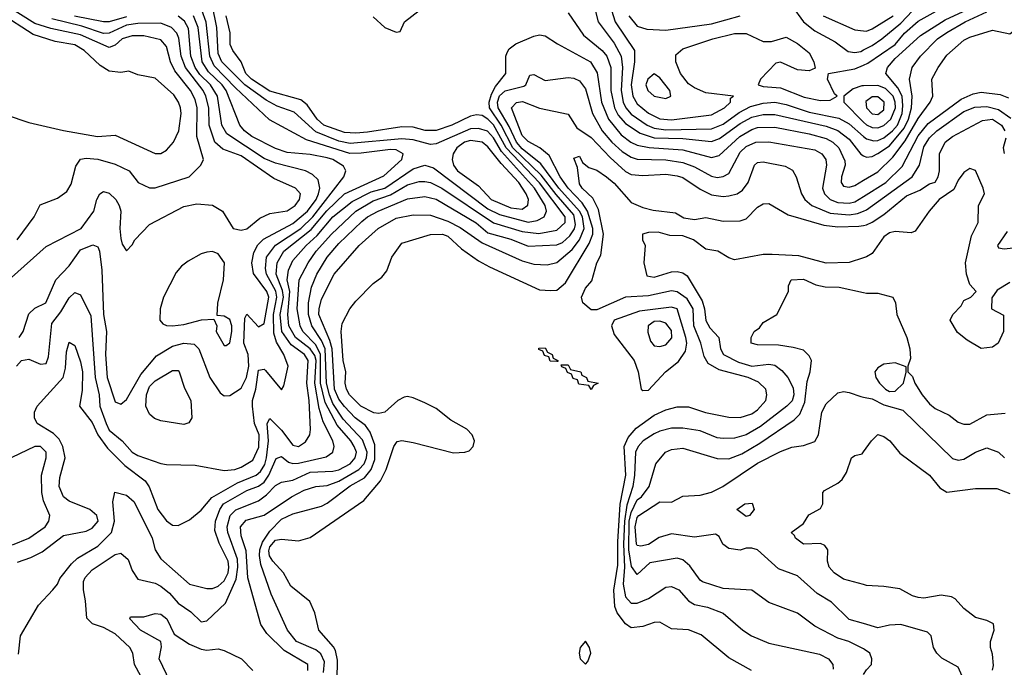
# Model space of a CAD drawing. Header units: inches. Extents: x 1793389 to 1900389, y 320802 to 470796.
# Tile 280 of 656: x 1837058 to 1840491, y 401601 to 403857. Entities that reach past the tile are written whole.
import ezdxf

# ---------------------------------------------------------------- set-up
doc = ezdxf.new("R2010")
doc.units = ezdxf.units.IN
doc.header["$MEASUREMENT"] = 0
doc.layers.add('B8430', color=7, linetype='Continuous')
doc.layers.add('B8440', color=7, linetype='Continuous')

msp = doc.modelspace()

# ---------------------------------------------------------------- linework, layer by layer
at = {"layer": 'B8430', "color": 2}
for points, elevation in [([(1837049.4, 403090), (1837108.7, 403170), (1837128.7, 403211.3), (1837190, 403234.9), (1837221.7, 403258.3), (1837236.6, 403283.4), (1837253.4, 403346.6), (1837269.6, 403370.4), (1837290, 403374.9), (1837330, 403370.4), (1837390, 403353), (1837438.8, 403330), (1837471, 403290), (1837510, 403270.6), (1837530, 403270.6), (1837649, 403310), (1837689.3, 403350), (1837698, 403370), (1837674.7, 403450), (1837676.1, 403550), (1837670, 403579.3), (1837653.5, 403610), (1837599.1, 403679.1), (1837584, 403710), (1837570, 403764), (1837550, 403787), (1837490, 403800.5), (1837450, 403801.1), (1837415.5, 403790), (1837390, 403767.8), (1837370, 403759.7), (1837270, 403804.4), (1837166.3, 403826.3), (1837110, 403843.8), (1837010, 403906.3)], 274), ([(1837050, 401966.4), (1837096.6, 401983.4), (1837136.6, 402003.4), (1837210, 402059.5), (1837290, 402074.9), (1837310, 402085.5), (1837331.5, 402110), (1837326.6, 402130), (1837302.7, 402150), (1837230, 402179.7), (1837210, 402195.1), (1837195.8, 402230), (1837198, 402262), (1837216.3, 402330), (1837208.2, 402370), (1837195.2, 402395.2), (1837175.8, 402415.8), (1837119, 402450), (1837109.2, 402470), (1837109.2, 402490), (1837119, 402510), (1837209.5, 402610), (1837216.9, 402643.1), (1837220.7, 402699.3), (1837230, 402733.4), (1837250, 402722), (1837270, 402664.7), (1837276.5, 402630), (1837275.2, 402564.8), (1837266, 402510), (1837310, 402453), (1837330.2, 402410.2), (1837364.2, 402364.2), (1837424.3, 402304.3), (1837494.9, 402250), (1837509, 402229), (1837539.3, 402150), (1837570, 402110.8), (1837590, 402096), (1837610, 402094.8), (1837650, 402114), (1837690, 402147.7), (1837727.4, 402192.6), (1837816.9, 402243.1), (1837881.6, 402270), (1837897.3, 402282.7), (1837912.8, 402307.2), (1837917.9, 402330), (1837924.7, 402390), (1837920.5, 402450), (1837930, 402467.7), (1837970, 402426.7), (1838010, 402374.4), (1838030, 402370.4), (1838053.7, 402386.3), (1838069.6, 402410), (1838071.2, 402428.8), (1838067.3, 402530), (1838058.8, 402590), (1838063.9, 402670), (1838050.9, 402690), (1838004.2, 402724.2), (1837971.4, 402770), (1837965.8, 402830), (1837976.9, 402890), (1837973.6, 402913.6), (1837951.7, 402970), (1837954.8, 403010), (1837978.5, 403050), (1838074.2, 403125.8), (1838128.6, 403191.4), (1838189.9, 403250.1), (1838327.2, 403312.8), (1838389.5, 403370), (1838394.5, 403390), (1838370, 403403), (1838350, 403404.4), (1838248.3, 403391.7), (1838209, 403391), (1838058.2, 403438.2), (1837928.5, 403508.5), (1837810, 403619.2), (1837735.7, 403695.7), (1837721, 403730), (1837707.9, 403847.9), (1837692.9, 403890)], 258), ([(1837053.8, 401646.2), (1837060.9, 401710), (1837123.3, 401816.7), (1837173.2, 401870), (1837189.4, 401890.6), (1837197.2, 401910), (1837238.3, 401961.7), (1837258.9, 401981.1), (1837330, 402023.1), (1837378, 402070), (1837388.5, 402110), (1837382.7, 402177.3), (1837388.9, 402211.1), (1837430, 402200.7), (1837457.2, 402177.2), (1837519.5, 402050), (1837530.4, 402010), (1837550, 401979.1), (1837650, 401890.6), (1837710, 401874.9), (1837730, 401875.5), (1837750, 401883.8), (1837770, 401902), (1837784.4, 401930), (1837787.1, 401950), (1837784.8, 401970), (1837753.5, 402033.5), (1837737.8, 402077.8), (1837739.8, 402110), (1837755.3, 402150), (1837768.4, 402170), (1837850, 402216.9), (1837890, 402231.3), (1837910, 402245.5), (1837926.5, 402270), (1837951.5, 402328.5), (1837970, 402335.5), (1837994.8, 402314.8), (1838010, 402310.3), (1838030, 402311.4), (1838125.8, 402334.2), (1838149.2, 402350), (1838153.6, 402370), (1838149.6, 402390), (1838115.7, 402455.7), (1838102.1, 402502.1), (1838086.9, 402590), (1838091.2, 402670), (1838086.9, 402686.9), (1838070.3, 402710.3), (1838018.8, 402750), (1837996.2, 402790), (1837992.2, 402830), (1837999.2, 402910), (1837989.8, 402950.2), (1837995.2, 402984.8), (1838010, 403018.4), (1838056.4, 403070), (1838095, 403105), (1838150, 403170.2), (1838216.8, 403223.2), (1838283, 403257), (1838331.3, 403270), (1838430, 403336.9), (1838470, 403350.4), (1838500.2, 403340.2), (1838690, 403197.5), (1838730, 403178.5), (1838830, 403151.3), (1838862.4, 403157.6), (1838886.6, 403170), (1838894.3, 403190), (1838889.7, 403210), (1838852.5, 403270), (1838737.8, 403397.8), (1838710, 403445.4), (1838689, 403469), (1838657.5, 403477.5), (1838630, 403476.2), (1838510, 403424.2), (1838490, 403422.4), (1838430, 403438.4), (1838390, 403441.8), (1838210, 403425.8), (1838170, 403433.8), (1838090, 403466), (1838014.2, 403534.2), (1837955.6, 403555.6), (1837916.7, 403576.7), (1837843.1, 403630), (1837762.4, 403710), (1837750, 403739), (1837744.8, 403830), (1837728.6, 403910)], 254), ([(1838290, 403867.3), (1838331, 403830), (1838370, 403814), (1838384, 403816), (1838399.5, 403850), (1838450.7, 403889.3)], 250), ([(1839063.7, 403890), (1839074.9, 403850), (1839130, 403774.9), (1839154.4, 403730), (1839159.3, 403690), (1839155, 403610), (1839161.8, 403570), (1839171.3, 403550), (1839190, 403527.7), (1839244.9, 403490), (1839270, 403478.8), (1839310, 403473.4), (1839470, 403476.5), (1839510, 403493.4), (1839566.2, 403533.8), (1839605.6, 403554.4), (1839650, 403566.2), (1839690, 403569.2), (1839730, 403561.3), (1839810, 403534.4), (1839914.2, 403514.2), (1839950, 403494), (1840000, 403450.4)], 254), ([(1839121.5, 403890), (1839134.3, 403850), (1839201.3, 403750), (1839200.9, 403710), (1839189.3, 403630), (1839195.8, 403590), (1839210, 403563.7), (1839250, 403531.7), (1839290, 403511.7), (1839330, 403507.6), (1839470, 403525.7), (1839515.1, 403550), (1839536, 403570), (1839536.4, 403583.6), (1839546, 403590), (1839450, 403602.4), (1839410, 403619.7), (1839390, 403634), (1839361.6, 403670), (1839345.1, 403710), (1839345.8, 403734.2), (1839370, 403754.9), (1839474, 403790), (1839550, 403808.8), (1839590, 403808.5), (1839650, 403780.7), (1839678.6, 403781.4), (1839730, 403796), (1839770, 403774), (1839810, 403741), (1839826, 403710), (1839831.6, 403688.4), (1839810, 403679), (1839770, 403682.7), (1839710, 403709.2), (1839694.4, 403705.6), (1839641, 403650), (1839632, 403630), (1839650, 403624), (1839710, 403619.3), (1839793.3, 403586.7), (1839850, 403574.9), (1839883.2, 403576.8), (1839908, 403590), (1839899, 403599), (1839874, 403650), (1839878, 403670), (1839970, 403685.3), (1840000, 403698.4)], 258), ([(1839750, 403904.9), (1839790.4, 403850), (1839830, 403817.6), (1839900.3, 403780.3), (1839946.5, 403746.5), (1839970, 403743.1), (1839990, 403746.3), (1840000, 403751.3)], 262), ([(1836929.2, 402870), (1837150, 403066.8), (1837271.6, 403130), (1837316.2, 403190), (1837327, 403230), (1837337.2, 403250), (1837350, 403258), (1837370, 403253), (1837393, 403230), (1837404.9, 403210), (1837410.6, 403190), (1837406.4, 403130), (1837410, 403094), (1837415.3, 403075.3), (1837430, 403052), (1837450, 403072), (1837459, 403090), (1837510, 403142.8), (1837630, 403206), (1837675.3, 403215.3), (1837730, 403210.8), (1837764.7, 403190), (1837802, 403130), (1837830, 403124), (1837850, 403128), (1837894.7, 403165.3), (1837930, 403182), (1837990, 403190.5), (1838018.4, 403210), (1838033.6, 403230), (1838036.2, 403250), (1838019.3, 403270), (1837943.3, 403303.3), (1837830, 403382.3), (1837765.7, 403405.7), (1837738, 403430), (1837718.2, 403490), (1837717.4, 403550), (1837707, 403590), (1837697.8, 403610), (1837635.7, 403690), (1837620.7, 403730), (1837613, 403793), (1837605.4, 403810), (1837587.3, 403830), (1837550, 403845.1), (1837470, 403843.7), (1837430, 403837.5), (1837370, 403809.8), (1837350, 403808.8), (1837274.4, 403834.4), (1837170, 403859.8)], 270), ([(1837010, 403525.5), (1837090, 403499.1), (1837210, 403470.5), (1837329.5, 403450.5), (1837390, 403454.9), (1837530, 403390.7), (1837550, 403390.8), (1837570, 403402.8), (1837594.5, 403430), (1837612.8, 403470), (1837620.5, 403530), (1837618.7, 403550), (1837611.6, 403570), (1837594.6, 403594.6), (1837530, 403652.7), (1837470, 403665.2), (1837438, 403678), (1837410, 403672.7), (1837370, 403677.6), (1837337.7, 403697.7), (1837282, 403750), (1837250, 403769.7), (1837181.1, 403781.1), (1837104.8, 403804.8), (1836990, 403879.8)], 278), ([(1837046, 402650), (1837064, 402670), (1837090, 402674), (1837130, 402657.3), (1837150, 402658.8), (1837158, 402682), (1837170, 402798.8), (1837201.2, 402838.8), (1837230, 402887.3), (1837250, 402906.8), (1837270, 402898), (1837305.5, 402825.5), (1837320.6, 402610), (1837334.4, 402550), (1837337.6, 402510), (1837359, 402450), (1837370, 402426.7), (1837414.9, 402390), (1837450, 402350.5), (1837470, 402338.4), (1837550, 402310.5), (1837570, 402307.7), (1837670, 402304.9), (1837770, 402286), (1837808, 402290), (1837830, 402298), (1837870, 402322), (1837891.9, 402368.1), (1837892.2, 402410), (1837876.1, 402450), (1837869.6, 402510), (1837869.7, 402530), (1837880.9, 402570), (1837890, 402636.3), (1837910, 402639.3), (1837915.1, 402635.1), (1837970, 402566.8), (1837978.6, 402581.4), (1837993.6, 402650), (1837978.9, 402690), (1837953.4, 402733.4), (1837944.2, 402764.2), (1837942.2, 402830), (1837954.5, 402890), (1837950.8, 402910.8), (1837918.6, 402970), (1837914.2, 402990), (1837918.7, 403030), (1837949.2, 403070.8), (1838037.6, 403130), (1838080.2, 403170), (1838187.3, 403310), (1838194.5, 403330), (1838186.2, 403346.2), (1838150, 403369.6), (1838130, 403375.6), (1838070, 403387.1), (1837990, 403394.3), (1837950, 403408.3), (1837867, 403450), (1837841.6, 403470), (1837825.6, 403490), (1837777.4, 403610), (1837764.1, 403630), (1837715.5, 403675.5), (1837693.3, 403710), (1837680.2, 403830), (1837663.1, 403870)], 262), ([(1837056.2, 402750), (1837069.6, 402770), (1837090, 402832), (1837110, 402851.3), (1837149.1, 402870.9), (1837183.7, 402950), (1837230, 402999.3), (1837270, 403055.5), (1837312.7, 403072.7), (1837330, 403066), (1837336.4, 403050), (1837344.2, 402984.2), (1837350.3, 402830), (1837360.3, 402770), (1837357.4, 402690), (1837363.1, 402610), (1837390, 402526), (1837410, 402517.3), (1837430, 402534), (1837479.8, 402620.2), (1837534.7, 402685.3), (1837590, 402719.5), (1837630.3, 402730.3), (1837666, 402726), (1837682, 402710), (1837720.4, 402610), (1837756.7, 402556.7), (1837770, 402546.8), (1837790, 402547.3), (1837830, 402573.4), (1837848.5, 402610), (1837856.8, 402650), (1837854.8, 402690), (1837838.8, 402730), (1837842.8, 402817.2), (1837850, 402830.6), (1837890, 402787.3), (1837910, 402798.8), (1837926.4, 402890), (1837919.8, 402910), (1837873.2, 402973.2), (1837866.6, 403010), (1837874.2, 403045.8), (1837887.9, 403072.1), (1837907.9, 403092.1), (1838010, 403146.4), (1838061.5, 403190), (1838090.8, 403230), (1838099.2, 403250), (1838104.7, 403270), (1838098.6, 403298.6), (1838078, 403318), (1838054, 403330), (1837950, 403356.8), (1837910, 403373.5), (1837779.8, 403459.8), (1837762, 403490), (1837746.8, 403590), (1837722.8, 403630), (1837686.2, 403666.2), (1837669, 403690), (1837654, 403730), (1837645.7, 403825.7), (1837631.8, 403851.8), (1837610, 403868.6)], 266), ([(1837430, 403867), (1837370, 403849.8), (1837350, 403849.8), (1837249.3, 403869.3)], 266), ([(1837479.6, 401570), (1837457.6, 401610), (1837451.6, 401650), (1837442, 401670), (1837390, 401716.9), (1837350, 401739.5), (1837312, 401752), (1837292.1, 401772.1), (1837287.6, 401832.4), (1837279.7, 401870), (1837280.6, 401899.4), (1837286, 401914), (1837310, 401940.3), (1837390, 401994), (1837410, 401998), (1837436.3, 401976.3), (1837450, 401938), (1837470, 401907.3), (1837530, 401893.4), (1837550, 401883), (1837579.4, 401859.4), (1837610, 401823.8), (1837654, 401794), (1837690, 401758.8), (1837710, 401762), (1837775.3, 401824.7), (1837812, 401908), (1837818.4, 401950), (1837817.3, 401977.3), (1837783.8, 402070), (1837780.8, 402090), (1837791.2, 402130), (1837810.8, 402149.2), (1837890, 402180.2), (1837918.4, 402201.6), (1837950, 402234), (1837970, 402246), (1838010, 402253.1), (1838070, 402280.8), (1838150, 402283.5), (1838170, 402289.2), (1838209.6, 402310), (1838226.9, 402330), (1838231.9, 402350), (1838224.4, 402370), (1838212, 402390), (1838164, 402444), (1838123.2, 402523.2), (1838107, 402590), (1838106.9, 402690), (1838090, 402724.4), (1838044.5, 402770), (1838035.1, 402790), (1838025.5, 402850), (1838032.4, 402950), (1838063.5, 403010), (1838091.1, 403050), (1838144.8, 403110), (1838230, 403190.2), (1838290, 403226.2), (1838350, 403246.7), (1838410, 403281.8), (1838450, 403292.7), (1838470, 403292.9), (1838490, 403289.1), (1838530, 403270.2), (1838709.4, 403149.4), (1838810, 403118.8), (1838867.7, 403112.3), (1838930, 403123.1), (1838959.1, 403150), (1838959.2, 403170), (1838870, 403288.9), (1838753.4, 403410), (1838710, 403490.8), (1838690, 403510.8), (1838670, 403522.6), (1838650, 403525.1), (1838630, 403520.5), (1838564, 403490), (1838510, 403471.3), (1838471.3, 403471.3), (1838430, 403482), (1838390, 403483.5), (1838270, 403465), (1838230, 403461.4), (1838190, 403463.8), (1838118.4, 403490), (1838095.1, 403510), (1838060.1, 403560.1), (1838037.4, 403577.4), (1837930, 403607.8), (1837866, 403650), (1837846.6, 403670), (1837830, 403709.5), (1837800.7, 403750), (1837791.6, 403770), (1837791.3, 403811.3), (1837778, 403870)], 250), ([(1838970, 403881), (1839023, 403803), (1839088.4, 403750), (1839104.2, 403730), (1839119, 403690), (1839118.4, 403610), (1839131.1, 403550), (1839144.7, 403524.7), (1839170, 403495.6), (1839221.2, 403461.2), (1839270, 403445.8), (1839370, 403442.9), (1839470, 403432.4), (1839497.4, 403442.6), (1839570, 403495.2), (1839610, 403516.9), (1839650, 403527.1), (1839690, 403526.9), (1839870, 403486.2), (1839910, 403471.4), (1839950, 403440.3), (1839990, 403388), (1840000, 403382.8)], 250), ([(1839181.3, 403870), (1839210, 403834.9), (1839243.9, 403823.9), (1839310, 403820.4), (1839470, 403842), (1839570, 403870.3)], 262), ([(1839859.1, 403870), (1839970, 403821.6), (1840000, 403817.7)], 266), ([(1838062.7, 401590), (1838062.7, 401610), (1837979.2, 401659.2), (1837918.8, 401718.8), (1837898.7, 401750), (1837852.8, 401912.8), (1837847, 402007), (1837830, 402059), (1837827.1, 402090), (1837847.2, 402112.8), (1837910, 402130.4), (1838005.4, 402194.6), (1838050, 402217.4), (1838090, 402230.4), (1838130, 402233.7), (1838170, 402249.2), (1838240.4, 402290), (1838258.9, 402310), (1838267.3, 402330), (1838269, 402350), (1838252.8, 402392.8), (1838185.4, 402465.4), (1838150, 402519.8), (1838137.3, 402550), (1838127.8, 402590), (1838122.5, 402710), (1838110, 402739.1), (1838076.8, 402790), (1838064.6, 402830), (1838064.4, 402870), (1838074.5, 402925.5), (1838093.7, 402970), (1838129.7, 403030), (1838170, 403077.6), (1838250, 403153.4), (1838270, 403170.3), (1838307, 403190), (1838410, 403232.9), (1838470, 403241.1), (1838510, 403231.6), (1838649.4, 403149.4), (1838690, 403114.7), (1838770, 403092.4), (1838830, 403067.6), (1838930, 403072.6), (1838950, 403080.8), (1838976, 403104), (1838992.2, 403127.8), (1838996.1, 403143.9), (1838990, 403176.8), (1838927.7, 403247.7), (1838875.7, 403315.7), (1838777.4, 403410), (1838736.4, 403490), (1838696, 403550), (1838694.7, 403570), (1838702.2, 403597.8), (1838716.2, 403623.8), (1838752.8, 403670), (1838752.6, 403730), (1838757, 403743), (1838764.5, 403755.5), (1838787.4, 403772.6), (1838850, 403799.1), (1838870, 403804), (1838890, 403800.7), (1838932.5, 403772.5), (1839048, 403710), (1839071.2, 403671.2), (1839086, 403570), (1839110.1, 403510.1), (1839155.2, 403455.2), (1839188.4, 403430), (1839210, 403419.6), (1839251.9, 403411.9), (1839370, 403403.9), (1839470, 403377), (1839496.4, 403383.6), (1839568.2, 403450), (1839610, 403474.7), (1839630, 403480.8), (1839690, 403482), (1839810, 403459.7), (1839870, 403442.7), (1839892.4, 403430), (1839913.4, 403410), (1839935.1, 403364.9), (1839935.8, 403350), (1839923.1, 403310), (1839921.6, 403290), (1839930, 403277.3), (1839950, 403273), (1839970, 403279.5), (1840000, 403297.4)], 246), ([(1838116.9, 401583.1), (1838120.1, 401620.1), (1838108, 401648), (1838090, 401661.7), (1838022.9, 401690), (1837991.8, 401730), (1837934.9, 401854.9), (1837898.9, 401958.9), (1837893.2, 401990), (1837894.5, 402010), (1837903.8, 402036.2), (1837930, 402075.3), (1837970, 402116.5), (1838010, 402135.3), (1838110, 402162), (1838130, 402172), (1838210, 402232.7), (1838259.5, 402260.5), (1838283.1, 402290), (1838295.7, 402324.3), (1838296.1, 402376.1), (1838280, 402420), (1838262.8, 402442.8), (1838227.1, 402470), (1838190, 402509.8), (1838170, 402535.1), (1838155.8, 402570), (1838147.3, 402710), (1838139.5, 402739.5), (1838101.2, 402830), (1838101.4, 402850), (1838110, 402882.8), (1838153.6, 402970), (1838240.7, 403070), (1838307, 403130), (1838370, 403165.7), (1838430, 403177.4), (1838490, 403176), (1838550, 403155.5), (1838593, 403133), (1838670, 403079.6), (1838810, 403017), (1838850, 403005.3), (1838896.6, 403003.4), (1838930, 403010.4), (1838983.9, 403056.1), (1839010, 403090.4), (1839025.2, 403130), (1839019.9, 403170), (1839010, 403189.8), (1838937, 403270), (1838875, 403355), (1838810, 403407.2), (1838790, 403429.8), (1838764.6, 403484.6), (1838726.1, 403550), (1838723.7, 403570), (1838730, 403591.6), (1838750, 403608.9), (1838815.2, 403624.8), (1838822, 403630), (1838836.4, 403663.6), (1838850, 403666), (1838890, 403644.9), (1838970, 403655.5), (1838990, 403653.4), (1839010, 403644), (1839030, 403616), (1839055.2, 403530), (1839089, 403470), (1839122.3, 403430), (1839158, 403398), (1839190, 403378.3), (1839210, 403371.5), (1839310, 403369.1), (1839370, 403359.6), (1839410, 403344), (1839470, 403312), (1839490, 403307.2), (1839510, 403310.4), (1839530, 403321.6), (1839570, 403395.8), (1839590, 403414.6), (1839624, 403430), (1839670, 403431.7), (1839830, 403403.1), (1839854.9, 403390), (1839868.2, 403370), (1839870.3, 403350), (1839856.5, 403270), (1839863.1, 403250), (1839883, 403230), (1839910, 403220.2), (1839950, 403218), (1839970, 403222.4), (1840000, 403241.2)], 242), ([(1840000, 403626), (1839994.1, 403625.9), (1839963.7, 403616.3), (1839930.7, 403590), (1839930.6, 403570), (1840000, 403500.3)], 258), ([(1838162.9, 401490), (1838166, 401626), (1838158.7, 401658.7), (1838151.9, 401671.9), (1838100.9, 401730), (1838086.6, 401790), (1838069.6, 401829.6), (1838003.3, 401883.3), (1837977, 401930), (1837939.8, 401970), (1837928.5, 401988.5), (1837926.1, 402006.1), (1837930, 402020.4), (1837950, 402043.1), (1837970, 402047), (1838030, 402041.6), (1838070, 402053), (1838257.7, 402182.3), (1838316.2, 402250), (1838335.1, 402290), (1838362.7, 402370), (1838373.2, 402386.8), (1838390, 402391), (1838430, 402384), (1838570, 402348.4), (1838610, 402350.5), (1838624.8, 402355.2), (1838639.3, 402370), (1838642.9, 402390), (1838635.6, 402410), (1838617, 402430), (1838561.2, 402461.2), (1838510, 402502), (1838470, 402522.4), (1838430, 402539.3), (1838410, 402543.7), (1838398.5, 402541.5), (1838376, 402530), (1838330.5, 402489.5), (1838310, 402484.5), (1838292.8, 402487.2), (1838247.3, 402510), (1838207.6, 402550), (1838197, 402570), (1838192.3, 402590), (1838194.5, 402630), (1838185.7, 402670), (1838178, 402770), (1838182, 402798), (1838209.3, 402850), (1838230, 402876), (1838290, 402938), (1838320.2, 402959.8), (1838338, 402982), (1838355.3, 403030), (1838390, 403078), (1838490, 403108), (1838531.3, 403110), (1838550, 403103), (1838598.5, 403058.5), (1838657, 403017), (1838695.8, 402995.8), (1838870, 402916.3), (1838910, 402913), (1838930, 402914.9), (1838960.1, 402939.9), (1839043, 403077), (1839056.2, 403110), (1839056.2, 403130), (1839037.8, 403190), (1839018.4, 403218.4), (1838969.8, 403270), (1838941.8, 403310), (1838904.1, 403384.1), (1838870.6, 403410.6), (1838830, 403432.4), (1838810, 403453.6), (1838772, 403550), (1838790, 403568), (1838811.3, 403571.3), (1838870, 403548.2), (1838970, 403527.3), (1839000.5, 403480.5), (1839050, 403447), (1839116.5, 403376.5), (1839170, 403328.5), (1839190, 403317.6), (1839230, 403313.7), (1839310, 403318.7), (1839350, 403313.1), (1839370, 403306.7), (1839430, 403266.7), (1839470, 403246.7), (1839510, 403241.3), (1839530, 403243.1), (1839559, 403250), (1839577.5, 403262.5), (1839597.6, 403290), (1839619.3, 403350), (1839630, 403359.1), (1839650, 403362), (1839726.6, 403346.6), (1839752.3, 403332.3), (1839764.9, 403310), (1839783, 403250), (1839795.5, 403230), (1839819.1, 403210), (1839883.4, 403183.4), (1839950, 403177.2), (1839978.6, 403181.4), (1840000, 403190)], 238), ([(1839609, 401590), (1839530, 401634), (1839434, 401714), (1839390, 401731.5), (1839330, 401735.1), (1839290, 401758), (1839270, 401757), (1839230, 401742.9), (1839190, 401738), (1839170, 401752), (1839140.5, 401790), (1839132.1, 401812.1), (1839129.7, 401869.7), (1839143.4, 401956.6), (1839142.7, 402037.3), (1839151, 402169), (1839170.6, 402270), (1839164.7, 402370), (1839178.8, 402401.2), (1839206.7, 402433.3), (1839270, 402478.7), (1839310, 402497.6), (1839350, 402508.2), (1839390, 402508.2), (1839448.9, 402488.9), (1839530, 402472.2), (1839570, 402470.4), (1839610, 402483.8), (1839630, 402498), (1839659.5, 402530), (1839662.7, 402550), (1839659, 402570), (1839634, 402594), (1839597.2, 402610), (1839496.8, 402636.8), (1839458.6, 402658.6), (1839443.7, 402683.7), (1839432.4, 402730), (1839407.7, 402790), (1839405.8, 402850), (1839384.3, 402884.3), (1839350, 402908.6), (1839330, 402912.1), (1839250, 402894.5), (1839170.2, 402889.8), (1839070, 402846), (1839050, 402846), (1839021.2, 402870), (1839016, 402890), (1839030, 402921), (1839052.8, 402947.2), (1839069.6, 403010), (1839083.3, 403036.7), (1839093.3, 403110), (1839075.8, 403195.8), (1839055.4, 403235.4), (1839018.4, 403270), (1839010, 403285.2), (1839002, 403342), (1838990, 403374), (1839010, 403382), (1839019.6, 403359.6), (1839041.6, 403341.6), (1839070, 403332.7), (1839104, 403310), (1839130, 403287.7), (1839190, 403220.4), (1839230, 403203.1), (1839266.6, 403193.4), (1839344.5, 403184.5), (1839373.2, 403166.8), (1839410, 403161), (1839450, 403167.7), (1839510, 403155.5), (1839570, 403156.3), (1839590, 403162.8), (1839630, 403204), (1839650, 403214.8), (1839670, 403216), (1839736.5, 403176.5), (1839861.6, 403141.6), (1839910, 403135.2), (1839982.9, 403137.1), (1840000, 403140.4)], 234), ([(1840000, 403027.2), (1839950, 403010.6), (1839870, 403008.7), (1839773.7, 403033.7), (1839681.5, 403038.5), (1839650, 403038.8), (1839550, 403020.7), (1839530, 403026.8), (1839491.3, 403050), (1839450, 403057.1), (1839407.3, 403090), (1839370, 403103.7), (1839324.5, 403104.5), (1839283.2, 403116.8), (1839250, 403116), (1839228.7, 403110), (1839228.7, 403090), (1839238, 403070), (1839234, 403010), (1839244.8, 402964.8), (1839270, 402959.3), (1839330, 402978), (1839350, 402979.5), (1839370, 402975.1), (1839384.4, 402964.4), (1839437.1, 402877.1), (1839445.6, 402850), (1839450, 402809.2), (1839463.6, 402783.6), (1839495.8, 402750), (1839501.3, 402710), (1839511.8, 402690), (1839563.7, 402663.7), (1839610, 402649.8), (1839670, 402656.4), (1839690, 402652.8), (1839714.8, 402634.8), (1839736.4, 402610), (1839754.3, 402574.3), (1839757.3, 402550), (1839751.4, 402528.6), (1839731.8, 402510), (1839640.9, 402439.1), (1839590, 402410.3), (1839550, 402399.5), (1839510, 402397.6), (1839490, 402400.4), (1839430, 402424.9), (1839370, 402434), (1839330, 402434), (1839290, 402423.7), (1839270, 402413.7), (1839232, 402390), (1839213.6, 402370), (1839205, 402350), (1839201.8, 402270), (1839195.7, 402230), (1839175, 402165), (1839166, 402110), (1839162.3, 402030), (1839165.8, 401950), (1839161.4, 401890), (1839170, 401846.6), (1839190, 401823.6), (1839210, 401823.6), (1839250, 401840.7), (1839310, 401879.5), (1839330, 401882), (1839356, 401870), (1839390, 401832.3), (1839410, 401819.5), (1839455.3, 401810), (1839510, 401789.4), (1839579, 401730), (1839608.7, 401710), (1839670, 401684.5), (1839846.2, 401646.2), (1839877.2, 401630), (1839892.3, 401610), (1839894, 401594)], 230), ([(1840000, 401664.8), (1839949, 401690), (1839910, 401702.4), (1839830, 401743.7), (1839769.5, 401789.5), (1839670, 401826), (1839610, 401869.2), (1839510, 401875.1), (1839438.6, 401898.6), (1839430, 401904), (1839394.5, 401954.5), (1839370, 401975.1), (1839350, 401980.9), (1839255.2, 401964.8), (1839210, 401924.5), (1839191.3, 401951.3), (1839180.9, 402010), (1839183.1, 402110), (1839190, 402140.3), (1839210, 402184.2), (1839225.2, 402194.8), (1839252, 402230), (1839276, 402310), (1839309.7, 402350.3), (1839330, 402359.3), (1839370, 402364.4), (1839490, 402328.4), (1839530, 402326.7), (1839575.3, 402344.7), (1839638, 402382), (1839757.6, 402462.4), (1839777.6, 402482.4), (1839795.5, 402524.5), (1839803.3, 402596.7), (1839814, 402630), (1839818, 402670), (1839810, 402686), (1839790, 402706), (1839754.6, 402714.6), (1839703.2, 402723.2), (1839630, 402724), (1839608, 402730), (1839608, 402750), (1839618, 402770), (1839636.5, 402783.5), (1839650, 402802), (1839698, 402830), (1839738, 402910), (1839738, 402930), (1839748, 402950), (1839790, 402953.4), (1839833.4, 402933.4), (1839866.4, 402926.4), (1839914.6, 402925.4), (1840000, 402906.8)], 226), ([(1840000, 401752.9), (1839950, 401767), (1839887.9, 401827.9), (1839838, 401858), (1839770, 401919.3), (1839703.3, 401943.3), (1839630, 402009.4), (1839610, 402016), (1839590, 402016), (1839569.3, 402009.3), (1839530, 402014), (1839509.5, 402029.5), (1839496, 402056), (1839484, 402064), (1839410, 402054.3), (1839330, 402066.2), (1839287.3, 402052.7), (1839250, 402028.3), (1839223.1, 402023.1), (1839210, 402025.6), (1839207.8, 402030), (1839203, 402090), (1839210, 402122.4), (1839216.9, 402130), (1839290, 402177.4), (1839330, 402176.1), (1839370, 402196.9), (1839430, 402200.7), (1839470, 402211.4), (1839509.5, 402230), (1839630, 402311.8), (1839710, 402352.7), (1839750, 402368), (1839790, 402373.4), (1839830, 402386.8), (1839842.7, 402410), (1839854, 402490), (1839870, 402519.1), (1839910, 402557.1), (1839930, 402561.6), (1839950, 402558), (1839990, 402544), (1840000, 402542.1)], 222), ([(1837032.3, 402027.7), (1837089.3, 402050), (1837146, 402090), (1837159.3, 402110), (1837162.7, 402130), (1837140.5, 402180.5), (1837134.7, 402210), (1837133.3, 402270), (1837149.5, 402330), (1837149.4, 402350), (1837130, 402369.4), (1837110, 402369.6), (1837030, 402331.6)], 262), ([(1840000, 401888.7), (1839930, 401907.6), (1839897, 401930), (1839879.7, 401950), (1839874.3, 401970), (1839875.6, 402010), (1839864.7, 402024.7), (1839850, 402032.3), (1839790, 402029.6), (1839762.7, 402050), (1839759.5, 402059.5), (1839748, 402070), (1839790, 402102), (1839808.7, 402131.3), (1839850, 402154), (1839858, 402170), (1839858, 402210), (1839863.1, 402216.9), (1839910, 402242), (1839924.7, 402255.3), (1839940.2, 402279.8), (1839958, 402330), (1839970, 402338), (1839995.3, 402344.7), (1840000, 402351.1)], 218), ([(1837582.6, 401550), (1837543.7, 401630), (1837552, 401672), (1837549.3, 401690), (1837479.3, 401730), (1837442, 401770), (1837444, 401776), (1837490, 401776.3), (1837530, 401788.2), (1837550, 401786), (1837570.4, 401770), (1837596.7, 401716.7), (1837650, 401681.6), (1837690, 401664), (1837710, 401660.7), (1837750, 401665.5), (1837770, 401659.3), (1837830.7, 401630), (1837870.7, 401590)], 246)]:
    msp.add_lwpolyline(points, dxfattribs=dict(at, elevation=elevation))
for points, elevation in [([(1839270, 403668.7), (1839247.7, 403650), (1839240.7, 403630), (1839247.7, 403610), (1839270, 403591), (1839310, 403582.8), (1839328, 403590), (1839324, 403610), (1839290, 403654)], 262), ([(1838630, 403436.4), (1838608.2, 403430), (1838582, 403410), (1838568.7, 403390), (1838565.3, 403370), (1838570.4, 403350), (1838584.4, 403330), (1838657.6, 403277.6), (1838701.3, 403230), (1838770, 403201.2), (1838810, 403197), (1838829.6, 403210.4), (1838831.1, 403230), (1838823.1, 403250), (1838797.8, 403290), (1838736.2, 403356.2), (1838690, 403414.3), (1838670, 403429.7)], 258), ([(1837730, 403049.4), (1837710, 403047), (1837690, 403040.9), (1837644.9, 403015.1), (1837622, 402998), (1837603.4, 402976.6), (1837559.1, 402890), (1837547.7, 402850), (1837546, 402810), (1837556.9, 402796.9), (1837570, 402791.3), (1837590.9, 402790.9), (1837630, 402795.5), (1837691, 402811), (1837734, 402814), (1837744.7, 402790), (1837742.8, 402770), (1837770, 402722), (1837778, 402722), (1837790, 402731.3), (1837797.4, 402770), (1837797.4, 402790), (1837790, 402812.3), (1837770, 402824), (1837746, 402826), (1837749, 402869), (1837768.3, 402950), (1837772, 403010), (1837750, 403040.9)], 270), ([(1839330, 402855.1), (1839218.9, 402841.1), (1839130.8, 402810), (1839121.3, 402790), (1839130, 402760.7), (1839200.5, 402670), (1839214, 402630), (1839224.7, 402570), (1839230, 402564.7), (1839250, 402566), (1839309.3, 402630), (1839354.2, 402665.8), (1839378.5, 402701.5), (1839383.5, 402730), (1839380.3, 402750), (1839349.5, 402849.5)], 238), ([(1839290, 402807.1), (1839270, 402805.4), (1839248.9, 402790), (1839247.7, 402767.7), (1839256.5, 402736.5), (1839270, 402720.5), (1839290, 402718), (1839310, 402723.8), (1839331.9, 402748.1), (1839330, 402774.5), (1839310, 402799.8)], 242), ([(1838930, 402666), (1838907.3, 402667.3), (1838902, 402682), (1838887.3, 402687.3), (1838882, 402702), (1838867.3, 402707.3), (1838867.3, 402712.7), (1838890, 402714), (1838898, 402698), (1838914, 402690), (1838918, 402678), (1838934, 402670), (1838934, 402666)], 234), ([(1839050, 402568), (1839042, 402582), (1839007.3, 402587.3), (1839002, 402602), (1838987.3, 402607.3), (1838982, 402622), (1838967.3, 402627.3), (1838962, 402642), (1838947.3, 402647.3), (1838946, 402654), (1838970, 402654), (1838978, 402638), (1839014, 402630), (1839018, 402618), (1839034, 402610), (1839038, 402598), (1839074, 402590), (1839058, 402582)], 234), ([(1837630, 402446.6), (1837550, 402459.3), (1837527.2, 402467.2), (1837510, 402482), (1837498, 402510), (1837499.7, 402550), (1837510, 402579.1), (1837530, 402598.4), (1837590, 402634.8), (1837610, 402634.8), (1837614, 402630), (1837632.7, 402572.7), (1837654, 402530), (1837657.3, 402470), (1837647.3, 402452.7)], 262), ([(1839590, 402126.6), (1839558, 402150), (1839586, 402170), (1839612, 402172), (1839618, 402150), (1839602, 402130)], 218), ([(1839030, 401692.3), (1839011.3, 401670), (1839008, 401650), (1839012, 401630), (1839030, 401612), (1839039, 401621), (1839048.7, 401650), (1839044, 401670)], 238)]:
    msp.add_lwpolyline(points, close=True, dxfattribs=dict(at, elevation=elevation))
at = {"layer": 'B8440', "color": 2}
for points, elevation in [([(1840000, 403450.4), (1840010, 403441.7), (1840035.2, 403435.2), (1840050, 403435.8), (1840070, 403445.2), (1840100.8, 403470), (1840118.2, 403490), (1840134, 403530), (1840137.3, 403557.3), (1840134.6, 403590), (1840119.9, 403619.9), (1840077, 403670), (1840083.6, 403690), (1840110, 403722), (1840198.7, 403801.3), (1840284, 403856), (1840410, 403914.4)], 254), ([(1840000, 403751.3), (1840030, 403766.5), (1840063, 403790), (1840130, 403844.9), (1840170, 403887.4)], 262), ([(1840000, 403698.4), (1840015, 403705), (1840110, 403770.3), (1840142.3, 403810), (1840190, 403851.5), (1840253.1, 403886.9)], 258), ([(1840000, 403382.8), (1840010, 403377.6), (1840030, 403380.3), (1840050, 403390.2), (1840090, 403418), (1840141.5, 403478.5), (1840156.8, 403510), (1840166.6, 403550), (1840168.9, 403590), (1840160.5, 403650), (1840169.7, 403690.3), (1840198.4, 403730), (1840258, 403790), (1840290, 403812.7), (1840354, 403850), (1840430, 403884.4)], 250), ([(1840000, 403817.7), (1840010, 403816.4), (1840030, 403824.9), (1840103.6, 403870)], 266), ([(1840000, 403297.4), (1840050, 403327.2), (1840101.7, 403378.3), (1840145.1, 403434.9), (1840190, 403512.2), (1840232.3, 403570), (1840240.9, 403590), (1840238, 403650), (1840259.5, 403690), (1840290, 403733.4), (1840350, 403785.5), (1840370, 403796.4), (1840450, 403820.5), (1840510, 403807.3), (1840556.6, 403843.4), (1840590, 403859.1)], 246), ([(1840000, 403500.3), (1840010, 403490.2), (1840030, 403481.3), (1840050, 403480.2), (1840070, 403488), (1840095.3, 403510), (1840111.2, 403550), (1840110.5, 403570), (1840103.5, 403590), (1840076.8, 403616.8), (1840050, 403627.2), (1840000, 403626)], 258), ([(1840000, 403241.2), (1840078, 403290), (1840134.7, 403345.3), (1840190, 403451.8), (1840225.3, 403494.7), (1840340.3, 403579.7), (1840381.5, 403598.5), (1840410, 403604.4), (1840475.9, 403595.9), (1840504.7, 403584.7)], 242), ([(1840000, 403190), (1840010, 403194), (1840169.7, 403310), (1840195.1, 403350), (1840210, 403414.4), (1840230, 403445.7), (1840255.8, 403470), (1840350, 403536.5), (1840388.3, 403551.7), (1840430, 403554.5), (1840470, 403543.5), (1840513.5, 403513.5)], 238), ([(1840000, 403140.4), (1840010, 403142.3), (1840030, 403151.6), (1840070, 403178), (1840150, 403243.7), (1840196.6, 403263.4), (1840230, 403285.5), (1840250, 403290.7), (1840260.5, 403310), (1840264.2, 403330), (1840265.1, 403390), (1840284.5, 403430), (1840310, 403450.3), (1840414.7, 403505.3), (1840450, 403510.2), (1840481.3, 403490), (1840492.9, 403470)], 234), ([(1840496, 403444), (1840486.8, 403410), (1840490.6, 403390.6)], 234), ([(1840510, 402941), (1840465.2, 402914.8), (1840447.3, 402887.3), (1840446, 402850), (1840487.3, 402827.3), (1840488, 402770), (1840468.7, 402730), (1840450, 402716), (1840410, 402711.3), (1840360.7, 402740.7), (1840327.1, 402767.1), (1840302, 402810), (1840311.3, 402830), (1840339.8, 402860.2), (1840350, 402878), (1840374, 402890), (1840392, 402910), (1840370, 402934), (1840359.1, 402970), (1840354.9, 403010), (1840375.8, 403104.2), (1840399.1, 403150), (1840400.7, 403210), (1840421, 403250), (1840417.3, 403270), (1840390, 403332), (1840370, 403338), (1840350, 403324.7), (1840330, 403298), (1840314.5, 403265.5), (1840263.6, 403230), (1840229, 403190), (1840179.5, 403120.5), (1840166, 403114), (1840110, 403118.4), (1840090, 403114.9), (1840070, 403100.7), (1840030, 403042), (1840010, 403030.5), (1840000, 403027.2)], 230), ([(1840501.1, 403118.9), (1840466.8, 403070), (1840470, 403062), (1840490, 403058.8), (1840630, 403073.4)], 234), ([(1840000, 402906.8), (1840010, 402904.7), (1840050, 402904.7), (1840102, 402890), (1840111, 402870), (1840116, 402830), (1840150.8, 402750), (1840161, 402710), (1840163.6, 402676.4), (1840154, 402650), (1840154, 402630), (1840170, 402614), (1840179.1, 402590), (1840203.8, 402550), (1840230, 402519.1), (1840250, 402502), (1840298.7, 402478.7), (1840330, 402454.8), (1840350, 402447.3), (1840370, 402447.7), (1840430, 402480.7), (1840494, 402486)], 226), ([(1840000, 402542.1), (1840030, 402536.4), (1840070, 402514.6), (1840136.7, 402496.7), (1840310, 402327.7), (1840330, 402322), (1840350, 402326), (1840390, 402350.4), (1840430, 402364.9), (1840470, 402350.7), (1840490.7, 402330)], 222), ([(1840000, 402351.1), (1840028, 402390), (1840050, 402411.3), (1840070, 402404.7), (1840091.3, 402390), (1840126.8, 402346.8), (1840230.3, 402270.3), (1840266, 402226), (1840290, 402210.6), (1840390, 402224), (1840464, 402224), (1840510, 402206)], 218), ([(1840449.1, 401590.9), (1840452.5, 401607.5), (1840450, 401646), (1840442, 401670), (1840442, 401690), (1840455.3, 401730), (1840452.5, 401752.5), (1840430, 401764), (1840390, 401774), (1840350, 401805.2), (1840319.5, 401839.5), (1840306.6, 401846.6), (1840270, 401852.3), (1840210, 401842), (1840190, 401843.7), (1840170, 401849.4), (1840126.4, 401873.6), (1840070, 401882.7), (1840010, 401886), (1840000, 401888.7)], 218), ([(1840343.7, 401570), (1840330, 401601.2), (1840272.9, 401632.9), (1840255.3, 401650), (1840244, 401670), (1840235.3, 401710), (1840223.1, 401723.1), (1840130, 401749.6), (1840090, 401747.3), (1840050, 401738.7), (1840000, 401752.9)], 222), ([(1840000, 401575.8), (1840010, 401592), (1840028, 401610), (1840028.7, 401630), (1840022, 401650), (1840003.2, 401663.2), (1840000, 401664.8)], 226)]:
    msp.add_lwpolyline(points, dxfattribs=dict(at, elevation=elevation))
for points, elevation in [([(1840050, 403587.6), (1840030, 403587.6), (1840007.8, 403572.2), (1840010.4, 403550), (1840030, 403528.9), (1840050, 403526.3), (1840070, 403543), (1840072.1, 403570)], 262), ([(1840110, 402661.2), (1840070, 402657.2), (1840050, 402644), (1840038.8, 402630), (1840043, 402610), (1840055.5, 402590), (1840076.3, 402570), (1840090, 402562), (1840110, 402563.1), (1840139.3, 402590), (1840148.7, 402628.7), (1840148, 402648)], 226)]:
    msp.add_lwpolyline(points, close=True, dxfattribs=dict(at, elevation=elevation))

doc.saveas('drawing.dxf')
